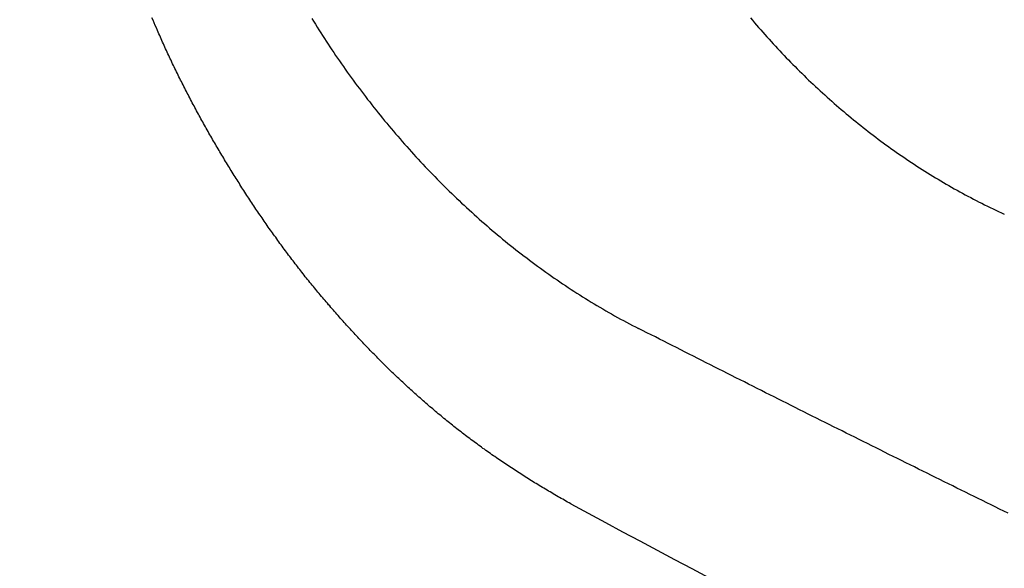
# Model space of a CAD drawing. Header units: millimetres. Extents: x -604189 to 881711, y -381903 to -7297.
# Tile 835 of 1056: x -558758 to -558698, y -165527 to -165493. Entities that reach past the tile are written whole.
import ezdxf

# ---------------------------------------------------------------- set-up
doc = ezdxf.new("R2010")
doc.units = ezdxf.units.MM
doc.header["$LTSCALE"] = 100
doc.linetypes.add('0.5_0.5', pattern=[1, 0.5, -0.5])
doc.linetypes.add('ACAD_ISO04W100', pattern=[30.5, 24, -3, 0.5, -3])
doc.layers.get('Defpoints').update_dxf_attribs({"color": 30})
doc.layers.add('OPIS', color=7, linetype='Continuous')
doc.layers.add('strop osie', color=80, linetype='ACAD_ISO04W100', lineweight=5)
doc.styles.get("Standard").update_dxf_attribs({"font": 'romans.shx', "width": 0.5})
doc.dimstyles.new('1 50', dxfattribs={"dimtxt": 150, "dimasz": 80, "dimexe": 1, "dimexo": 1, "dimgap": 20, "dimtad": 1, "dimdec": 0, "dimlfac": 0.1, "dimtxsty": 'Standard', "dimblk": 'ARCHTICK', "dimcen": 200, "dimclrd": 2, "dimadec": 1, "dimazin": 0, "dimtfac": 1, "dimtdec": 0, "dimtmove": 0, "dimatfit": 3, "dimldrblk": 'ARCHTICK', "dimfxl": 120, "dimfxlon": 1, "dimtfill": 1, "dimarcsym": 0})

# ---------------------------------------------------------------- blocks, each defined once
blk = doc.blocks.new('_ArchTick')
at = {"layer": 'strop osie', "color": 0, "const_width": 0.15}
blk.add_lwpolyline([(-0.5, -0.5), (0.5, 0.5)], dxfattribs=at)
blk = doc.blocks.new('*D3294')
at = {"layer": 'Defpoints', "color": 0, "linetype": 'ByBlock', "lineweight": 5, "transparency": 16777216}
for p in [(-595783.126, -159420.303), (-593748.924, -159420.303), (-552118.935, -179940.303)]:
    blk.add_point(p, dxfattribs=at)
at = {"layer": 'OPIS', "color": 0, "linetype": 'Continuous', "lineweight": -2, "transparency": 16777216}
for p, q in [((-595723.126, -159420.303), (-595784.126, -159420.303)), ((-595723.126, -179940.303), (-595784.126, -179940.303))]:
    blk.add_line(p, q, dxfattribs=at)
at = {"layer": 'OPIS', "color": 2, "lineweight": -2, "transparency": 16777216}
blk.add_line((-595783.126, -179940.303), (-595783.126, -159420.303), dxfattribs=at)
at = {"layer": 'OPIS', "color": 2, "linetype": 'ByBlock', "lineweight": -2, "transparency": 16777216, "xscale": 80, "yscale": 80, "zscale": 80}
for p, rotation in [((-595783.126, -159420.303), 90), ((-595783.126, -179940.303), 270)]:
    blk.add_blockref('_ArchTick', p, dxfattribs=dict(at, rotation=rotation))
at = {"layer": 'OPIS', "color": 0, "linetype": 'ByBlock', "lineweight": 13, "transparency": 16777216, "insert": (-595878.126, -169680.303), "char_height": 150, "attachment_point": 5, "rotation": 90, "bg_fill": 3, "box_fill_scale": 1.1, "bg_fill_color": 256, "bg_fill_true_color": 13158600, "bg_fill_transparency": 0}
blk.add_mtext('2052', dxfattribs=at)

msp = doc.modelspace()

# ---------------------------------------------------------------- hatches: boundary and pattern name
at = {"layer": 'OPIS', "linetype": 'ByBlock', "lineweight": 15}
h = msp.add_hatch(dxfattribs=at)
h.set_pattern_fill('ANSI37', color=0, scale=80, angle=45)
h.set_pattern_definition([(90, (-306927.96, 32475.8), (-254, 0), []), (180, (-306927.96, 32475.8), (-3e-14, -254), [])])
h.paths.add_polyline_path([(-559745.616, -168470.303), (-559845.616, -168470.303), (-559845.616, -168410.303), (-559745.616, -168410.303), (-559745.616, -168350.303), (-560845.616, -168350.303), (-560845.616, -168410.303), (-560745.616, -168410.303), (-560745.616, -168470.303, 0.267949), (-560295.616, -169249.726), (-560295.616, -169481.184, -0.414214), (-559952.679, -169824.121, -1), (-560638.553, -169824.121, -0.414214), (-560295.616, -169481.184), (-560295.616, -169249.726, -0.267949), (-560745.616, -168470.303), (-560845.616, -168470.303), (-560845.616, -168350.303), (-561118.924, -168350.303), (-561118.924, -172095.291), (-559553.922, -172095.29), (-559553.924, -168350.303), (-559745.616, -168350.303)])
h.paths.add_polyline_path([(-560989.238, -171970.288), (-560989.238, -171369.43), (-560514.238, -171369.43, -0.414232), (-560506.238, -171377.43), (-560506.238, -171961.436, -0.403374), (-560513.94, -171969.43), (-560989.238, -171969.43), (-560998.924, -171970.288)], flags=16)
h.paths.add_polyline_path([(-560569.238, -171447.43), (-560569.238, -171891.43, -0.414209), (-560619.237, -171941.43), (-560824.236, -171941.432, -0.414225), (-560874.238, -171891.432), (-560874.238, -171447.432, -0.414209), (-560824.238, -171397.432), (-560619.238, -171397.43, -0.414216)], flags=0)
h.paths.add_polyline_path([(-560754.738, -171692.272), (-560768.264, -171689.534), (-560778.52, -171674.091), (-560777.58, -171669.433), (-560791.338, -171669.433), (-560788.513, -171683.421), (-560780.618, -171695.311), (-560768.728, -171703.206), (-560754.738, -171706.031)], flags=0)
h.paths.add_polyline_path([(-560926.538, -171669.432), (-560944.038, -171669.432), (-560944.038, -171669.432), (-560938.912, -171681.806), (-560926.538, -171686.932)], flags=0)
h.paths.add_polyline_path([(-559553.926, -164304.92), (-559553.926, -164080.303), (-560998.924, -164080.303), (-560998.924, -164130.303), (-561051.758, -164130.303), (-561051.758, -164230.303), (-561112.409, -164230.303), (-561118.259, -165128.236), (-561111.758, -165130.303), (-561051.758, -165130.303), (-561051.758, -165230.303), (-560998.924, -165230.303), (-560998.924, -165930.303), (-560968.924, -165930.303), (-559691.758, -165930.303), (-559691.758, -166884.924, -0.259771), (-560368.468, -166480.303), (-560576.781, -166480.303, -0.694758), (-561118.924, -166682.141), (-561118.924, -167150.303), (-559553.924, -167150.303), (-559553.925, -165742.585, -0.501722), (-560517.887, -165023.753, -0.501722)])
h.paths.add_polyline_path([(-561051.758, -166930.303), (-561051.758, -167030.303), (-561111.758, -167030.303), (-561111.758, -166930.303)], flags=16)
h.paths.add_polyline_path([(-559553.926, -164304.92, 0.501722), (-560517.887, -165023.753, 0.501722), (-559553.925, -165742.585)], flags=17)
h.paths.add_polyline_path([(-559017.887, -165023.753, 0.331805), (-559553.926, -164304.92), (-559553.925, -165742.585, 0.331804)], flags=17)
h.paths.add_polyline_path([(-558393.92, -165930.303), (-559553.925, -165930.303), (-559553.924, -167030.303), (-558393.92, -167030.303)])
edge = h.paths.add_edge_path(flags=16)
edge.add_ellipse((-558869.257, -166529.058), major_axis=(0, 174.945), ratio=0.835608, start_angle=0, end_angle=180, ccw=False)
edge.add_line((-558869.023, -166354.089), (-558868.837, -166354.113))
edge.add_line((-558868.837, -166354.113), (-558551.758, -166354.113))
edge.add_ellipse((-558534.042, -166361.126), major_axis=(0, 22.068), ratio=0.905257, start_angle=0, end_angle=83.73181, ccw=False)
edge.add_line((-558534.042, -166339.058), (-558415.442, -166339.058))
edge.add_line((-558415.442, -166339.058), (-558415.442, -166719.058))
edge.add_line((-558415.442, -166719.058), (-558534.042, -166719.058))
edge.add_ellipse((-558534.042, -166696.99), major_axis=(0, 22.068), ratio=0.905257, start_angle=108.52912, end_angle=180, ccw=False)
edge.add_line((-558552.984, -166704.003), (-558869.257, -166704.003))
edge = h.paths.add_edge_path(flags=16)
edge.add_ellipse((-558655.149, -165473.071), major_axis=(119.577, 0), ratio=0.9754616, start_angle=134.53493, end_angle=225.46507, ccw=False)
edge.add_ellipse((-558571.362, -165553.094), major_axis=(-236.828, 0), ratio=0.9754616, start_angle=293.07706, end_angle=315.06459, ccw=False)
edge.add_ellipse((-558581.121, -165519.064), major_axis=(-200.962, 0), ratio=0.9754616, start_angle=268.86913, end_angle=294.41602, ccw=False)
edge.add_line((-558577.155, -165323.071), (-558434.725, -165323.071))
edge.add_line((-558434.725, -165323.071), (-558434.725, -165623.07))
edge.add_line((-558434.725, -165623.07), (-558577.155, -165623.07))
edge.add_ellipse((-558581.121, -165427.077), major_axis=(200.962, 0), ratio=0.9754616, start_angle=245.58398, end_angle=271.13087, ccw=False)
edge.add_ellipse((-558571.362, -165393.047), major_axis=(-236.828, 0), ratio=0.9754616, start_angle=404.93541, end_angle=426.92294, ccw=False)
h.paths.add_polyline_path([(-559691.758, -166075.303), (-560476.988, -166075.303, 0.131652), (-560368.468, -166480.303), (-559691.758, -166480.303)], flags=17)
h.paths.add_polyline_path([(-560476.988, -166075.303), (-559691.758, -166075.303), (-559691.758, -165930.303), (-560991.758, -165930.303), (-561051.758, -165930.303), (-561051.758, -166030.303), (-561118.924, -166030.303), (-561118.924, -166278.466, -0.694758), (-560576.781, -166480.303), (-560368.468, -166480.303, -0.131652)], flags=17)
h.paths.add_polyline_path([(-571773.92, -161590.543), (-574108.188, -161590.543), (-574098.917, -166615.286), (-571773.92, -166615.284)])
h.paths.add_polyline_path([(-559933.216, -164919.201), (-558639.203, -164919.201), (-558639.203, -164793.34), (-559933.216, -164793.34)], flags=25)
h.paths.add_polyline_path([(-560038.72, -166687.588), (-559732.99, -166687.588), (-559732.99, -166284.59), (-560038.72, -166284.59)], flags=25)
h.paths.add_polyline_path([(-559928.871, -165007.1), (-559413.75, -165007.1), (-559413.75, -164907.76), (-559928.871, -164907.76)], flags=9)
h.paths.add_polyline_path([(-559933.216, -164919.201), (-558639.203, -164919.201), (-558639.203, -164793.34), (-559933.216, -164793.34)], flags=25)
h.paths.add_polyline_path([(-560330.859, -165014.578), (-559994.182, -165014.578), (-559994.182, -164899.195), (-560330.859, -164899.195)], flags=24)
h.paths.add_polyline_path([(-560290.204, -164902.837), (-560108.354, -164902.837), (-560108.354, -164804.807), (-560290.204, -164804.807)], flags=24)
h.paths.add_polyline_path([(-560498.866, -166997.342), (-559983.744, -166997.342), (-559983.744, -166898.002), (-560498.866, -166898.002)], flags=24)
h.paths.add_polyline_path([(-560498.79, -166887.342), (-559655.724, -166887.342), (-559655.724, -166788.002), (-560498.79, -166788.002)], flags=24)
h.paths.add_polyline_path([(-560900.853, -167004.82), (-560564.177, -167004.82), (-560564.177, -166889.437), (-560900.853, -166889.437)], flags=24)
h.paths.add_polyline_path([(-560860.199, -166893.079), (-560678.349, -166893.079), (-560678.349, -166795.049), (-560860.199, -166795.049)], flags=24)
h.paths.add_polyline_path([(-560525.168, -170610.564), (-560010.047, -170610.564), (-560010.047, -170511.224), (-560525.168, -170511.224)], flags=24)
h.paths.add_polyline_path([(-560529.513, -170522.665), (-559444.307, -170522.665), (-559444.307, -170396.804), (-560529.513, -170396.804)], flags=9)
h.paths.add_polyline_path([(-560927.156, -170618.042), (-560590.479, -170618.042), (-560590.479, -170502.659), (-560927.156, -170502.659)], flags=24)
h.paths.add_polyline_path([(-560886.501, -170506.301), (-560704.651, -170506.301), (-560704.651, -170408.271), (-560886.501, -170408.271)], flags=24)
h.paths.add_polyline_path([(-560065.3, -168940.358), (-560065.3, -168600.658), (-560513.076, -168600.658), (-560513.076, -168940.358)], flags=24)
h.paths.add_polyline_path([(-559111.526, -164087.386), (-558760.99, -164087.386), (-558760.815, -164093.192), (-558760.644, -164098.997), (-558760.476, -164104.803), (-558760.311, -164110.608), (-558760.15, -164116.414), (-558759.991, -164122.22), (-558759.835, -164128.025), (-558759.683, -164133.831), (-558759.534, -164139.637), (-558759.387, -164145.443), (-558759.244, -164151.25), (-558759.104, -164157.056), (-558758.967, -164162.862), (-558758.833, -164168.669), (-558758.702, -164174.475), (-558758.575, -164180.282), (-558758.45, -164186.088), (-558758.328, -164191.895), (-558758.21, -164197.701), (-558758.094, -164203.508), (-558757.982, -164209.315), (-558757.872, -164215.122), (-558757.766, -164220.929), (-558757.663, -164226.736), (-558757.563, -164232.543), (-558757.465, -164238.35), (-558757.371, -164244.157), (-558757.28, -164249.965), (-558757.192, -164255.772), (-558757.107, -164261.579), (-558757.025, -164267.387), (-558756.946, -164273.194), (-558756.87, -164279.001), (-558756.797, -164284.809), (-558756.728, -164290.616), (-558756.661, -164296.424), (-558756.598, -164302.232), (-558756.538, -164308.039), (-558756.482, -164313.847), (-558756.428, -164319.654), (-558756.378, -164325.462), (-558756.332, -164331.27), (-558756.288, -164337.078), (-558756.248, -164342.885), (-558756.212, -164348.693), (-558756.178, -164354.501), (-558756.147, -164360.309), (-558756.118, -164366.117), (-558756.091, -164371.925), (-558756.066, -164377.733), (-558756.042, -164383.541), (-558756.02, -164389.348), (-558756.004, -164395.156), (-558755.999, -164400.964), (-558756.007, -164406.772), (-558756.031, -164412.58), (-558756.073, -164418.388), (-558756.132, -164424.195), (-558756.21, -164430.003), (-558756.308, -164435.81), (-558756.425, -164441.617), (-558756.562, -164447.423), (-558756.72, -164453.229), (-558756.898, -164459.034), (-558757.098, -164464.838), (-558757.32, -164470.642), (-558757.565, -164476.445), (-558757.837, -164482.247), (-558758.138, -164488.047), (-558758.47, -164493.845), (-558758.837, -164499.642), (-558759.241, -164505.435), (-558759.684, -164511.226), (-558760.175, -164517.014), (-558760.725, -164522.795), (-558761.35, -164528.569), (-558762.06, -164534.333), (-558762.874, -164540.084), (-558763.809, -164545.816), (-558764.883, -164551.524), (-558766.116, -164557.201), (-558767.538, -164562.832), (-558769.177, -164568.402), (-558771.062, -164573.894), (-558773.233, -164579.28), (-558775.735, -164584.521), (-558778.61, -164589.566), (-558781.897, -164594.354), (-558785.628, -164598.798), (-558789.808, -164602.827), (-558794.374, -164606.413), (-558799.255, -164609.556), (-558804.382, -164612.284), (-558809.694, -164614.629), (-558815.143, -164616.63), (-558820.694, -164618.326), (-558826.325, -164619.753), (-558832.011, -164620.95), (-558837.732, -164621.95), (-558843.479, -164622.786), (-558849.244, -164623.49), (-558855.021, -164624.092), (-558860.805, -164624.612), (-558866.595, -164625.056), (-558872.391, -164625.431), (-558878.19, -164625.744), (-558883.993, -164625.999), (-558889.798, -164626.204), (-558895.604, -164626.363), (-558901.411, -164626.484), (-558907.218, -164626.57), (-558913.026, -164626.629), (-558918.834, -164626.664), (-558924.642, -164626.683), (-558930.45, -164626.69), (-558936.258, -164626.691), (-558941.521, -164626.69), (-558946.785, -164626.685), (-558952.048, -164626.672), (-558957.312, -164626.645), (-558962.575, -164626.602), (-558967.838, -164626.537), (-558973.1, -164626.447), (-558978.362, -164626.327), (-558983.623, -164626.174), (-558988.883, -164625.983), (-558994.142, -164625.75), (-558999.398, -164625.47), (-559004.651, -164625.141), (-559009.9, -164624.756), (-559015.145, -164624.311), (-559020.383, -164623.802), (-559025.614, -164623.22), (-559030.834, -164622.543), (-559036.037, -164621.747), (-559041.216, -164620.812), (-559046.364, -164619.713), (-559051.466, -164618.424), (-559056.508, -164616.915), (-559061.47, -164615.16), (-559066.326, -164613.131), (-559071.043, -164610.799), (-559075.583, -164608.137), (-559079.894, -164605.121), (-559083.925, -164601.738), (-559087.622, -164597.995), (-559090.945, -164593.918), (-559093.905, -164589.566), (-559096.527, -164585.003), (-559098.839, -164580.275), (-559100.873, -164575.422), (-559102.662, -164570.472), (-559104.238, -164565.45), (-559105.625, -164560.373), (-559106.843, -164555.253), (-559107.915, -164550.1), (-559108.86, -164544.923), (-559109.695, -164539.726), (-559110.431, -164534.514), (-559111.082, -164529.291), (-559111.66, -164524.059), (-559112.176, -164518.821), (-559112.639, -164513.578), (-559113.058, -164508.331), (-559113.442, -164503.082), (-559113.794, -164497.83), (-559114.116, -164492.577), (-559114.412, -164487.322), (-559114.682, -164482.065), (-559114.93, -164476.808), (-559115.157, -164471.549), (-559115.363, -164466.29), (-559115.551, -164461.03), (-559115.72, -164455.769), (-559115.872, -164450.508), (-559116.007, -164445.246), (-559116.125, -164439.984), (-559116.227, -164434.721), (-559116.313, -164429.459), (-559116.383, -164424.196), (-559116.438, -164418.933), (-559116.477, -164413.669), (-559116.503, -164408.406), (-559116.515, -164403.142), (-559116.515, -164397.879), (-559116.505, -164392.616), (-559116.488, -164387.352), (-559116.467, -164382.089), (-559116.445, -164376.825), (-559116.422, -164371.562), (-559116.398, -164366.299), (-559116.372, -164361.035), (-559116.344, -164355.772), (-559116.314, -164350.508), (-559116.282, -164345.245), (-559116.247, -164339.982), (-559116.21, -164334.718), (-559116.169, -164329.455), (-559116.126, -164324.192), (-559116.08, -164318.929), (-559116.032, -164313.665), (-559115.98, -164308.402), (-559115.926, -164303.139), (-559115.87, -164297.876), (-559115.811, -164292.613), (-559115.749, -164287.35), (-559115.684, -164282.087), (-559115.617, -164276.824), (-559115.547, -164271.561), (-559115.475, -164266.298), (-559115.4, -164261.035), (-559115.323, -164255.772), (-559115.244, -164250.509), (-559115.161, -164245.246), (-559115.077, -164239.984), (-559114.99, -164234.721), (-559114.9, -164229.458), (-559114.808, -164224.196), (-559114.713, -164218.933), (-559114.616, -164213.67), (-559114.517, -164208.408), (-559114.415, -164203.145), (-559114.31, -164197.883), (-559114.203, -164192.621), (-559114.093, -164187.358), (-559113.981, -164182.096), (-559113.866, -164176.834), (-559113.749, -164171.572), (-559113.629, -164166.31), (-559113.506, -164161.048), (-559113.382, -164155.786), (-559113.254, -164150.524), (-559113.124, -164145.262), (-559112.991, -164140), (-559112.856, -164134.739), (-559112.719, -164129.477), (-559112.578, -164124.215), (-559112.436, -164118.954), (-559112.29, -164113.692), (-559112.142, -164108.431), (-559111.992, -164103.17), (-559111.839, -164097.908), (-559111.684, -164092.647)])
edge = h.paths.add_edge_path()
edge.add_line((-558393.92, -164080.303), (-559553.926, -164080.303))
edge.add_line((-559553.926, -164080.303), (-559553.926, -164304.92))
edge.add_arc((-559767.887, -165023.753), 750, 0, 73.424314, ccw=False)
edge.add_arc((-559767.887, -165023.753), 750, -73.424255, 0, ccw=False)
edge.add_line((-559553.925, -165742.585), (-559553.925, -165830.303))
edge.add_line((-559553.925, -165830.303), (-558393.92, -165830.303))
edge.add_line((-558393.92, -165830.303), (-558393.92, -164080.303))

# ---------------------------------------------------------------- next in the draw order: dimensions: what is measured, and where the dimension line sits
at = {"layer": 'OPIS', "color": 0, "linetype": 'ByBlock', "lineweight": 13}
dim = msp.add_linear_dim(base=(-595783.126, -159420.303), p1=(-552118.935, -179940.303), p2=(-593748.924, -159420.303), angle=90, dimstyle='1 50', override={"dimtmove": 1, "dimfxl": 60, "dimarcsym": 1}, dxfattribs=at)
dim.commit()
dim.dimension.update_dxf_attribs({"geometry": '*D3294', "text_midpoint": (-595878.126, -169680.303)})

# ---------------------------------------------------------------- next in the draw order: hatches: boundary and pattern name
at = {"layer": 'OPIS', "linetype": '0.5_0.5', "lineweight": 13}
h = msp.add_hatch(dxfattribs=at)
h.set_pattern_fill('ANSI37', color=0, scale=130)
h.set_pattern_definition([(45, (-597218.54, 256668.8), (-291.85832, 291.85832), []), (135, (-597218.54, 256668.8), (-291.85832, -291.85832), [])])
edge = h.paths.add_edge_path(flags=16)
edge.add_line((-570958.916, -168985.281), (-571058.916, -168985.281))
edge.add_line((-571058.916, -168985.281), (-572598.916, -168985.281))
edge.add_line((-572598.916, -168985.281), (-572598.915, -170470.3))
edge.add_line((-572598.915, -170470.3), (-570825.763, -170470.3))
edge.add_arc((-570508.916, -170339.099), 342.937, 180, 202.49364, ccw=False)
edge.add_arc((-570508.916, -170339.099), 342.937, 90, 180, ccw=False)
edge.add_line((-570508.916, -169996.163), (-570508.916, -169764.704))
edge.add_arc((-570058.916, -168985.281), 900, 180, 240, ccw=False)
edge = h.paths.add_edge_path(flags=17)
edge.add_line((-569358.915, -170085.281), (-569358.916, -168985.281))
edge.add_line((-569358.916, -168985.281), (-569358.917, -168985.281))
edge.add_line((-569358.917, -168985.281), (-569958.916, -168985.281))
edge.add_line((-569958.916, -168985.281), (-570058.916, -168985.281))
edge.add_line((-570058.916, -168985.281), (-570058.916, -168925.281))
edge.add_line((-570058.916, -168925.281), (-569958.916, -168925.281))
edge.add_line((-569958.916, -168925.281), (-569958.916, -168865.281))
edge.add_line((-569958.916, -168865.281), (-569358.916, -168865.281))
edge.add_line((-569358.916, -168865.281), (-569358.917, -166865.281))
edge.add_line((-569358.917, -166865.281), (-574098.917, -166865.286))
edge.add_line((-574098.917, -166865.286), (-574098.914, -171970.3))
edge.add_line((-574098.914, -171970.3), (-572608.913, -171970.3))
edge.add_line((-572608.913, -171970.3), (-571504.913, -170590.3))
edge.add_line((-571504.913, -170590.3), (-572718.915, -170590.3))
edge.add_line((-572718.915, -170590.3), (-572718.916, -168865.281))
edge.add_line((-572718.916, -168865.281), (-571058.916, -168865.281))
edge.add_line((-571058.916, -168865.281), (-571058.916, -168925.281))
edge.add_line((-571058.916, -168925.281), (-570958.916, -168925.281))
edge.add_line((-570958.916, -168925.281), (-570958.916, -168985.281))
edge.add_arc((-570058.916, -168985.281), 900, 180, 240)
edge.add_line((-570508.916, -169764.704), (-570508.916, -169996.163))
edge.add_arc((-570508.916, -170339.099), 342.937, 0, 90, ccw=False)
edge.add_arc((-570508.916, -170339.099), 342.937, 208.97989, 360, ccw=False)
edge.add_line((-570808.913, -170505.253), (-570808.913, -171171.086))
edge.add_arc((-570808.913, -171220.3), 49.214, 0, 90, ccw=False)
edge.add_arc((-570808.913, -171220.3), 49.214, 270, 360, ccw=False)
edge.add_line((-570808.913, -171269.514), (-570808.913, -171970.3))
edge.add_line((-570808.913, -171970.3), (-569358.914, -171970.3))
edge.add_line((-569358.914, -171970.3), (-569358.915, -170085.281))
h.paths.add_polyline_path([(-561118.924, -159870.303), (-590334.655, -159870.303), (-590334.655, -161470.303), (-562318.924, -161470.303), (-562318.924, -172095.292), (-561118.924, -172095.291), (-561118.924, -168350.303), (-552073.919, -168350.303), (-552073.92, -167150.303), (-561118.924, -167150.303)])
h.paths.add_polyline_path([(-572856.927, -169813.68), (-569451.07, -169813.68), (-569451.07, -169408.68), (-572856.927, -169408.68)], flags=16)

# ---------------------------------------------------------------- next in the draw order: linework, layer by layer
at = {"color": 0, "linetype": 'ByBlock'}
msp.add_lwpolyline([(-558724.276, -165523.207, 0.013056), (-558655.369, -165557.953)], format="xyb", dxfattribs=at)
at = {"color": 0}
for points in [[(-558749.705, -165494.115, 0), (-558749.774, -165493.955, 0), (-558749.843, -165493.795, 0), (-558749.911, -165493.645, 0), (-558749.979, -165493.485, 0), (-558750.047, -165493.325, 0)], [(-558740.21, -165493.375, 0), (-558740.102, -165493.545, 0), (-558739.992, -165493.725, 0), (-558739.882, -165493.905, 0), (-558739.772, -165494.075, 0), (-558739.66, -165494.255, 0), (-558739.548, -165494.425, 0), (-558739.435, -165494.605, 0), (-558739.322, -165494.775, 0), (-558739.207, -165494.945, 0), (-558739.092, -165495.125, 0), (-558738.977, -165495.295, 0), (-558738.861, -165495.465, 0), (-558738.744, -165495.645, 0), (-558738.626, -165495.815, 0), (-558738.508, -165495.985, 0), (-558738.389, -165496.155, 0), (-558738.269, -165496.325, 0), (-558738.148, -165496.495, 0), (-558738.027, -165496.665, 0), (-558737.905, -165496.835, 0), (-558737.783, -165497.005, 0), (-558737.66, -165497.175, 0), (-558737.536, -165497.345, 0), (-558737.411, -165497.515, 0), (-558737.286, -165497.675, 0), (-558737.16, -165497.845, 0), (-558737.034, -165498.015, 0), (-558736.907, -165498.175, 0), (-558736.779, -165498.345, 0), (-558736.65, -165498.505, 0), (-558736.521, -165498.675, 0), (-558736.391, -165498.835, 0), (-558736.261, -165499.005, 0), (-558736.13, -165499.165, 0), (-558735.998, -165499.325, 0), (-558735.865, -165499.495, 0), (-558735.732, -165499.655, 0), (-558735.599, -165499.815, 0), (-558735.464, -165499.975, 0), (-558735.329, -165500.135, 0), (-558735.194, -165500.295, 0), (-558735.057, -165500.455, 0), (-558734.92, -165500.615, 0), (-558734.783, -165500.775, 0), (-558734.645, -165500.935, 0), (-558734.506, -165501.095, 0), (-558734.366, -165501.245, 0), (-558734.226, -165501.405, 0), (-558734.086, -165501.565, 0), (-558733.944, -165501.715, 0), (-558733.803, -165501.875, 0), (-558733.66, -165502.025, 0), (-558733.517, -165502.185, 0), (-558733.373, -165502.335, 0), (-558733.229, -165502.485, 0), (-558733.084, -165502.645, 0), (-558732.938, -165502.795, 0), (-558732.792, -165502.945, 0), (-558732.646, -165503.095, 0), (-558732.498, -165503.245, 0), (-558732.35, -165503.395, 0), (-558732.202, -165503.545, 0), (-558732.053, -165503.695, 0), (-558731.903, -165503.835, 0), (-558731.753, -165503.985, 0), (-558731.602, -165504.135, 0), (-558731.451, -165504.275, 0), (-558731.299, -165504.425, 0), (-558731.146, -165504.565, 0), (-558730.993, -165504.715, 0), (-558730.84, -165504.855, 0), (-558730.685, -165504.995, 0), (-558730.531, -165505.145, 0), (-558730.375, -165505.285, 0), (-558730.219, -165505.425, 0), (-558730.063, -165505.565, 0), (-558729.906, -165505.705, 0), (-558729.748, -165505.845, 0), (-558729.59, -165505.985, 0), (-558729.431, -165506.115, 0), (-558729.272, -165506.255, 0), (-558729.112, -165506.395, 0), (-558728.952, -165506.525, 0), (-558728.791, -165506.665, 0), (-558728.63, -165506.795, 0), (-558728.468, -165506.935, 0), (-558728.306, -165507.065, 0), (-558728.143, -165507.195, 0), (-558727.979, -165507.325, 0), (-558727.815, -165507.455, 0), (-558727.651, -165507.585, 0), (-558727.486, -165507.715, 0), (-558727.32, -165507.845, 0), (-558727.154, -165507.975, 0), (-558726.988, -165508.095, 0), (-558726.82, -165508.225, 0), (-558726.653, -165508.355, 0), (-558726.485, -165508.475, 0), (-558726.316, -165508.595, 0), (-558726.147, -165508.725, 0), (-558725.977, -165508.845, 0), (-558725.807, -165508.965, 0), (-558725.637, -165509.085, 0), (-558725.466, -165509.205, 0), (-558725.294, -165509.325, 0), (-558725.122, -165509.445, 0), (-558724.95, -165509.565, 0), (-558724.777, -165509.675, 0), (-558724.603, -165509.795, 0), (-558724.429, -165509.915, 0), (-558724.255, -165510.025, 0), (-558724.08, -165510.135, 0), (-558723.904, -165510.255, 0), (-558723.729, -165510.365, 0), (-558723.552, -165510.475, 0), (-558723.375, -165510.585, 0), (-558723.198, -165510.695, 0), (-558723.021, -165510.805, 0), (-558722.842, -165510.915, 0), (-558722.664, -165511.015, 0), (-558722.485, -165511.125, 0), (-558722.305, -165511.225, 0), (-558722.125, -165511.335, 0), (-558721.945, -165511.435, 0), (-558721.764, -165511.535, 0), (-558721.583, -165511.645, 0), (-558721.401, -165511.745, 0), (-558721.219, -165511.845, 0), (-558721.036, -165511.935, 0), (-558720.853, -165512.035, 0), (-558720.67, -165512.135, 0), (-558720.486, -165512.235, 0), (-558720.302, -165512.325, 0), (-558720.117, -165512.425, 0)], [(-558713.22, -165493.335, 0), (-558713.096, -165493.485, 0), (-558712.97, -165493.635, 0), (-558712.844, -165493.775, 0), (-558712.718, -165493.925, 0), (-558712.591, -165494.075, 0), (-558712.463, -165494.215, 0), (-558712.335, -165494.365, 0), (-558712.206, -165494.505, 0), (-558712.076, -165494.645, 0), (-558711.946, -165494.795, 0), (-558711.816, -165494.935, 0), (-558711.684, -165495.075, 0), (-558711.552, -165495.225, 0), (-558711.42, -165495.365, 0), (-558711.287, -165495.505, 0), (-558711.153, -165495.645, 0), (-558711.019, -165495.785, 0), (-558710.884, -165495.925, 0), (-558710.749, -165496.065, 0), (-558710.613, -165496.195, 0), (-558710.476, -165496.335, 0), (-558710.339, -165496.475, 0), (-558710.202, -165496.615, 0), (-558710.063, -165496.745, 0), (-558709.925, -165496.885, 0), (-558709.785, -165497.015, 0), (-558709.645, -165497.155, 0), (-558709.505, -165497.285, 0), (-558709.364, -165497.415, 0), (-558709.223, -165497.555, 0), (-558709.08, -165497.685, 0), (-558708.938, -165497.815, 0), (-558708.795, -165497.945, 0), (-558708.651, -165498.075, 0), (-558708.507, -165498.205, 0), (-558708.362, -165498.335, 0), (-558708.217, -165498.465, 0), (-558708.071, -165498.595, 0), (-558707.925, -165498.715, 0), (-558707.778, -165498.845, 0), (-558707.631, -165498.975, 0), (-558707.483, -165499.095, 0), (-558707.335, -165499.225, 0), (-558707.186, -165499.345, 0), (-558707.036, -165499.475, 0), (-558706.887, -165499.595, 0), (-558706.736, -165499.715, 0), (-558706.585, -165499.835, 0), (-558706.434, -165499.955, 0), (-558706.282, -165500.075, 0), (-558706.13, -165500.195, 0), (-558705.977, -165500.315, 0), (-558705.824, -165500.435, 0), (-558705.67, -165500.555, 0), (-558705.516, -165500.665, 0), (-558705.361, -165500.785, 0), (-558705.206, -165500.905, 0), (-558705.05, -165501.015, 0), (-558704.894, -165501.135, 0), (-558704.737, -165501.245, 0), (-558704.58, -165501.355, 0), (-558704.423, -165501.465, 0), (-558704.265, -165501.585, 0), (-558704.107, -165501.695, 0), (-558703.948, -165501.805, 0), (-558703.788, -165501.905, 0), (-558703.629, -165502.015, 0), (-558703.468, -165502.125, 0), (-558703.308, -165502.235, 0), (-558703.147, -165502.335, 0), (-558702.985, -165502.445, 0), (-558702.823, -165502.545, 0), (-558702.661, -165502.655, 0), (-558702.498, -165502.755, 0), (-558702.335, -165502.855, 0), (-558702.171, -165502.955, 0), (-558702.007, -165503.065, 0), (-558701.843, -165503.165, 0), (-558701.678, -165503.255, 0), (-558701.512, -165503.355, 0), (-558701.347, -165503.455, 0), (-558701.181, -165503.555, 0), (-558701.014, -165503.645, 0), (-558700.847, -165503.745, 0), (-558700.68, -165503.835, 0), (-558700.512, -165503.935, 0), (-558700.344, -165504.025, 0), (-558700.176, -165504.115, 0), (-558700.007, -165504.205, 0), (-558699.838, -165504.295, 0), (-558699.668, -165504.385, 0), (-558699.498, -165504.475, 0), (-558699.328, -165504.565, 0), (-558699.157, -165504.655, 0), (-558698.986, -165504.735, 0), (-558698.814, -165504.825, 0), (-558698.642, -165504.905, 0), (-558698.47, -165504.985, 0), (-558698.298, -165505.075, 0), (-558698.125, -165505.155, 0), (-558697.951, -165505.235, 0), (-558697.778, -165505.315, 0), (-558697.604, -165505.395, 0)], [(-558724.281, -165523.205, 0), (-558724.379, -165523.145, 0), (-558724.477, -165523.095, 0), (-558724.574, -165523.035, 0), (-558724.672, -165522.985, 0), (-558724.769, -165522.925, 0), (-558724.867, -165522.875, 0), (-558724.964, -165522.815, 0), (-558725.061, -165522.765, 0), (-558725.158, -165522.705, 0), (-558725.255, -165522.645, 0), (-558725.352, -165522.595, 0), (-558725.448, -165522.535, 0), (-558725.545, -165522.475, 0), (-558725.642, -165522.425, 0), (-558725.738, -165522.365, 0), (-558725.834, -165522.305, 0), (-558725.931, -165522.245, 0), (-558726.027, -165522.195, 0), (-558726.123, -165522.135, 0), (-558726.218, -165522.075, 0), (-558726.314, -165522.015, 0), (-558726.41, -165521.955, 0), (-558726.505, -165521.905, 0), (-558726.601, -165521.845, 0), (-558726.696, -165521.785, 0), (-558726.791, -165521.725, 0), (-558726.886, -165521.665, 0), (-558726.981, -165521.605, 0), (-558727.076, -165521.545, 0), (-558727.171, -165521.485, 0), (-558727.266, -165521.425, 0), (-558727.36, -165521.365, 0), (-558727.454, -165521.305, 0), (-558727.549, -165521.245, 0), (-558727.643, -165521.185, 0), (-558727.737, -165521.125, 0), (-558727.831, -165521.055, 0), (-558727.924, -165520.995, 0), (-558728.018, -165520.935, 0), (-558728.111, -165520.875, 0), (-558728.205, -165520.815, 0), (-558728.298, -165520.755, 0), (-558728.391, -165520.685, 0), (-558728.484, -165520.625, 0), (-558728.577, -165520.565, 0), (-558728.67, -165520.495, 0), (-558728.762, -165520.435, 0), (-558728.854, -165520.375, 0), (-558728.947, -165520.305, 0), (-558729.039, -165520.245, 0), (-558729.131, -165520.185, 0), (-558729.223, -165520.115, 0), (-558729.314, -165520.055, 0), (-558729.406, -165519.985, 0), (-558729.497, -165519.925, 0), (-558729.589, -165519.855, 0), (-558729.68, -165519.795, 0), (-558729.771, -165519.725, 0), (-558729.862, -165519.665, 0), (-558729.952, -165519.595, 0), (-558730.043, -165519.525, 0), (-558730.133, -165519.465, 0), (-558730.223, -165519.395, 0), (-558730.313, -165519.325, 0), (-558730.403, -165519.265, 0), (-558730.493, -165519.195, 0), (-558730.583, -165519.125, 0), (-558730.672, -165519.065, 0), (-558730.761, -165518.995, 0), (-558730.85, -165518.925, 0), (-558730.939, -165518.855, 0), (-558731.028, -165518.785, 0), (-558731.117, -165518.715, 0), (-558731.205, -165518.655, 0), (-558731.294, -165518.585, 0), (-558731.382, -165518.515, 0), (-558731.47, -165518.445, 0), (-558731.558, -165518.375, 0), (-558731.645, -165518.305, 0), (-558731.733, -165518.235, 0), (-558731.82, -165518.165, 0), (-558731.907, -165518.095, 0), (-558731.994, -165518.025, 0), (-558732.081, -165517.955, 0), (-558732.168, -165517.885, 0), (-558732.254, -165517.805, 0), (-558732.341, -165517.735, 0), (-558732.427, -165517.665, 0), (-558732.513, -165517.595, 0), (-558732.599, -165517.525, 0), (-558732.685, -165517.445, 0), (-558732.77, -165517.375, 0), (-558732.856, -165517.305, 0), (-558732.941, -165517.235, 0), (-558733.026, -165517.155, 0), (-558733.111, -165517.085, 0), (-558733.196, -165517.015, 0), (-558733.281, -165516.935, 0), (-558733.365, -165516.865, 0), (-558733.449, -165516.795, 0), (-558733.533, -165516.715, 0), (-558733.617, -165516.645, 0), (-558733.701, -165516.565, 0), (-558733.785, -165516.495, 0), (-558733.868, -165516.415, 0), (-558733.952, -165516.345, 0), (-558734.035, -165516.265, 0), (-558734.118, -165516.195, 0), (-558734.201, -165516.115, 0), (-558734.284, -165516.045, 0), (-558734.366, -165515.965, 0), (-558734.448, -165515.895, 0), (-558734.531, -165515.815, 0), (-558734.613, -165515.735, 0), (-558734.695, -165515.665, 0), (-558734.776, -165515.585, 0), (-558734.858, -165515.505, 0), (-558734.939, -165515.435, 0), (-558735.021, -165515.355, 0), (-558735.102, -165515.275, 0), (-558735.183, -165515.195, 0), (-558735.263, -165515.125, 0), (-558735.344, -165515.045, 0), (-558735.424, -165514.965, 0), (-558735.505, -165514.885, 0), (-558735.585, -165514.805, 0), (-558735.665, -165514.735, 0), (-558735.744, -165514.655, 0), (-558735.824, -165514.575, 0), (-558735.904, -165514.495, 0), (-558735.983, -165514.415, 0), (-558736.062, -165514.335, 0), (-558736.141, -165514.255, 0), (-558736.22, -165514.175, 0), (-558736.299, -165514.095, 0), (-558736.377, -165514.015, 0), (-558736.455, -165513.935, 0), (-558736.534, -165513.855, 0), (-558736.612, -165513.775, 0), (-558736.69, -165513.695, 0), (-558736.767, -165513.615, 0), (-558736.845, -165513.535, 0), (-558736.922, -165513.455, 0), (-558737, -165513.375, 0), (-558737.077, -165513.295, 0), (-558737.154, -165513.215, 0), (-558737.231, -165513.125, 0), (-558737.307, -165513.045, 0), (-558737.384, -165512.965, 0), (-558737.46, -165512.885, 0), (-558737.536, -165512.805, 0), (-558737.613, -165512.715, 0), (-558737.689, -165512.635, 0), (-558737.764, -165512.555, 0), (-558737.84, -165512.475, 0), (-558737.916, -165512.385, 0), (-558737.991, -165512.305, 0), (-558738.066, -165512.225, 0), (-558738.141, -165512.145, 0), (-558738.216, -165512.055, 0), (-558738.291, -165511.975, 0), (-558738.366, -165511.895, 0), (-558738.441, -165511.805, 0), (-558738.515, -165511.725, 0), (-558738.589, -165511.635, 0), (-558738.664, -165511.555, 0), (-558738.738, -165511.475, 0), (-558738.812, -165511.385, 0), (-558738.885, -165511.305, 0), (-558738.959, -165511.215, 0), (-558739.032, -165511.135, 0), (-558739.106, -165511.045, 0), (-558739.179, -165510.965, 0), (-558739.252, -165510.875, 0), (-558739.325, -165510.795, 0), (-558739.397, -165510.705, 0), (-558739.47, -165510.625, 0), (-558739.542, -165510.535, 0), (-558739.615, -165510.455, 0), (-558739.687, -165510.365, 0), (-558739.759, -165510.285, 0), (-558739.83, -165510.195, 0), (-558739.902, -165510.105, 0), (-558739.973, -165510.025, 0), (-558740.045, -165509.935, 0), (-558740.116, -165509.855, 0), (-558740.187, -165509.765, 0), (-558740.258, -165509.675, 0), (-558740.328, -165509.595, 0), (-558740.399, -165509.505, 0), (-558740.469, -165509.415, 0), (-558740.539, -165509.325, 0), (-558740.609, -165509.245, 0), (-558740.679, -165509.155, 0), (-558740.748, -165509.065, 0), (-558740.818, -165508.975, 0), (-558740.887, -165508.885, 0), (-558740.956, -165508.805, 0), (-558741.025, -165508.715, 0), (-558741.094, -165508.625, 0), (-558741.162, -165508.535, 0), (-558741.231, -165508.445, 0), (-558741.299, -165508.355, 0), (-558741.367, -165508.265, 0), (-558741.435, -165508.185, 0), (-558741.503, -165508.095, 0), (-558741.57, -165508.005, 0), (-558741.638, -165507.915, 0), (-558741.705, -165507.825, 0), (-558741.772, -165507.735, 0), (-558741.839, -165507.645, 0), (-558741.906, -165507.555, 0), (-558741.972, -165507.465, 0), (-558742.039, -165507.375, 0), (-558742.105, -165507.285, 0), (-558742.171, -165507.195, 0), (-558742.237, -165507.105, 0), (-558742.303, -165507.015, 0), (-558742.369, -165506.925, 0), (-558742.434, -165506.825, 0), (-558742.499, -165506.735, 0), (-558742.564, -165506.645, 0), (-558742.629, -165506.555, 0), (-558742.694, -165506.465, 0), (-558742.759, -165506.375, 0), (-558742.824, -165506.285, 0), (-558742.888, -165506.195, 0), (-558742.952, -165506.095, 0), (-558743.016, -165506.005, 0), (-558743.08, -165505.915, 0), (-558743.144, -165505.825, 0), (-558743.208, -165505.735, 0), (-558743.271, -165505.635, 0), (-558743.334, -165505.545, 0), (-558743.398, -165505.455, 0), (-558743.461, -165505.365, 0), (-558743.523, -165505.265, 0), (-558743.586, -165505.175, 0), (-558743.649, -165505.085, 0), (-558743.711, -165504.985, 0), (-558743.773, -165504.895, 0), (-558743.836, -165504.805, 0), (-558743.898, -165504.705, 0), (-558743.959, -165504.615, 0), (-558744.021, -165504.525, 0), (-558744.083, -165504.425, 0), (-558744.144, -165504.335, 0), (-558744.205, -165504.245, 0), (-558744.267, -165504.145, 0), (-558744.328, -165504.055, 0), (-558744.388, -165503.955, 0), (-558744.449, -165503.865, 0), (-558744.51, -165503.775, 0), (-558744.57, -165503.675, 0), (-558744.63, -165503.585, 0), (-558744.69, -165503.485, 0), (-558744.75, -165503.395, 0), (-558744.81, -165503.295, 0), (-558744.87, -165503.205, 0), (-558744.929, -165503.105, 0), (-558744.989, -165503.015, 0), (-558745.048, -165502.915, 0), (-558745.107, -165502.825, 0), (-558745.166, -165502.725, 0), (-558745.225, -165502.635, 0), (-558745.283, -165502.535, 0), (-558745.342, -165502.445, 0), (-558745.4, -165502.345, 0), (-558745.458, -165502.255, 0), (-558745.517, -165502.155, 0), (-558745.575, -165502.055, 0), (-558745.632, -165501.965, 0), (-558745.69, -165501.865, 0), (-558745.747, -165501.775, 0), (-558745.805, -165501.675, 0), (-558745.862, -165501.575, 0), (-558745.919, -165501.485, 0), (-558745.976, -165501.385, 0), (-558746.033, -165501.285, 0), (-558746.09, -165501.195, 0), (-558746.146, -165501.095, 0), (-558746.203, -165500.995, 0), (-558746.259, -165500.905, 0), (-558746.315, -165500.805, 0), (-558746.371, -165500.705, 0), (-558746.427, -165500.615, 0), (-558746.482, -165500.515, 0), (-558746.538, -165500.415, 0), (-558746.593, -165500.315, 0), (-558746.648, -165500.225, 0), (-558746.703, -165500.125, 0), (-558746.758, -165500.025, 0), (-558746.813, -165499.925, 0), (-558746.868, -165499.835, 0), (-558746.922, -165499.735, 0), (-558746.977, -165499.635, 0), (-558747.031, -165499.535, 0), (-558747.085, -165499.435, 0), (-558747.139, -165499.345, 0), (-558747.192, -165499.245, 0), (-558747.246, -165499.145, 0), (-558747.299, -165499.045, 0), (-558747.352, -165498.945, 0), (-558747.406, -165498.845, 0), (-558747.458, -165498.745, 0), (-558747.511, -165498.655, 0), (-558747.564, -165498.555, 0), (-558747.616, -165498.455, 0), (-558747.668, -165498.355, 0), (-558747.72, -165498.255, 0), (-558747.772, -165498.155, 0), (-558747.824, -165498.055, 0), (-558747.876, -165497.955, 0), (-558747.927, -165497.855, 0), (-558747.978, -165497.755, 0), (-558748.029, -165497.655, 0), (-558748.08, -165497.555, 0), (-558748.131, -165497.455, 0), (-558748.182, -165497.355, 0), (-558748.232, -165497.255, 0), (-558748.282, -165497.155, 0), (-558748.332, -165497.055, 0), (-558748.382, -165496.955, 0), (-558748.432, -165496.855, 0), (-558748.481, -165496.755, 0), (-558748.531, -165496.655, 0), (-558748.58, -165496.555, 0), (-558748.629, -165496.455, 0), (-558748.678, -165496.355, 0), (-558748.726, -165496.255, 0), (-558748.775, -165496.155, 0), (-558748.823, -165496.055, 0), (-558748.871, -165495.945, 0), (-558748.919, -165495.845, 0), (-558748.967, -165495.745, 0), (-558749.014, -165495.645, 0), (-558749.062, -165495.545, 0), (-558749.109, -165495.445, 0), (-558749.156, -165495.345, 0), (-558749.203, -165495.235, 0), (-558749.249, -165495.135, 0), (-558749.296, -165495.035, 0), (-558749.342, -165494.935, 0), (-558749.388, -165494.835, 0), (-558749.434, -165494.725, 0), (-558749.479, -165494.625, 0), (-558749.525, -165494.525, 0), (-558749.57, -165494.425, 0), (-558749.615, -165494.315, 0), (-558749.66, -165494.215, 0), (-558749.705, -165494.115, 0)], [(-558697.37, -165523.785, 0), (-558697.632, -165523.655, 0), (-558697.895, -165523.525, 0), (-558698.157, -165523.395, 0), (-558698.419, -165523.265, 0), (-558698.682, -165523.135, 0), (-558698.944, -165523.005, 0), (-558699.206, -165522.885, 0), (-558699.468, -165522.755, 0), (-558699.731, -165522.625, 0), (-558699.993, -165522.495, 0), (-558700.255, -165522.365, 0), (-558700.517, -165522.235, 0), (-558700.779, -165522.105, 0), (-558701.041, -165521.975, 0), (-558701.303, -165521.845, 0), (-558701.565, -165521.715, 0), (-558701.827, -165521.585, 0), (-558702.089, -165521.455, 0), (-558702.351, -165521.325, 0), (-558702.613, -165521.195, 0), (-558702.875, -165521.065, 0), (-558703.137, -165520.935, 0), (-558703.399, -165520.805, 0), (-558703.661, -165520.675, 0), (-558703.923, -165520.545, 0), (-558704.184, -165520.415, 0), (-558704.446, -165520.295, 0), (-558704.708, -165520.165, 0), (-558704.97, -165520.035, 0), (-558705.232, -165519.895, 0), (-558705.493, -165519.765, 0), (-558705.755, -165519.635, 0), (-558706.017, -165519.505, 0), (-558706.278, -165519.375, 0), (-558706.54, -165519.245, 0), (-558706.801, -165519.115, 0), (-558707.063, -165518.985, 0), (-558707.325, -165518.855, 0), (-558707.586, -165518.725, 0), (-558707.848, -165518.595, 0), (-558708.109, -165518.465, 0), (-558708.371, -165518.335, 0), (-558708.632, -165518.205, 0), (-558708.894, -165518.075, 0), (-558709.155, -165517.945, 0), (-558709.416, -165517.815, 0), (-558709.678, -165517.685, 0), (-558709.939, -165517.555, 0), (-558710.2, -165517.425, 0), (-558710.462, -165517.285, 0), (-558710.723, -165517.155, 0), (-558710.984, -165517.025, 0), (-558711.246, -165516.895, 0), (-558711.507, -165516.765, 0), (-558711.768, -165516.635, 0), (-558712.029, -165516.505, 0), (-558712.29, -165516.375, 0), (-558712.552, -165516.245, 0), (-558712.813, -165516.115, 0), (-558713.074, -165515.975, 0), (-558713.335, -165515.845, 0), (-558713.596, -165515.715, 0), (-558713.857, -165515.585, 0), (-558714.118, -165515.455, 0), (-558714.379, -165515.325, 0), (-558714.64, -165515.195, 0), (-558714.901, -165515.055, 0), (-558715.162, -165514.925, 0), (-558715.423, -165514.795, 0), (-558715.684, -165514.665, 0), (-558715.945, -165514.535, 0), (-558716.206, -165514.405, 0), (-558716.467, -165514.265, 0), (-558716.727, -165514.135, 0), (-558716.988, -165514.005, 0), (-558717.249, -165513.875, 0), (-558717.51, -165513.745, 0), (-558717.771, -165513.605, 0), (-558718.031, -165513.475, 0), (-558718.292, -165513.345, 0), (-558718.553, -165513.215, 0), (-558718.814, -165513.085, 0), (-558719.074, -165512.945, 0), (-558719.335, -165512.815, 0), (-558719.596, -165512.685, 0), (-558719.856, -165512.555, 0), (-558720.117, -165512.425, 0)]]:
    msp.add_polyline3d(points, dxfattribs=at)

doc.saveas('drawing.dxf')
